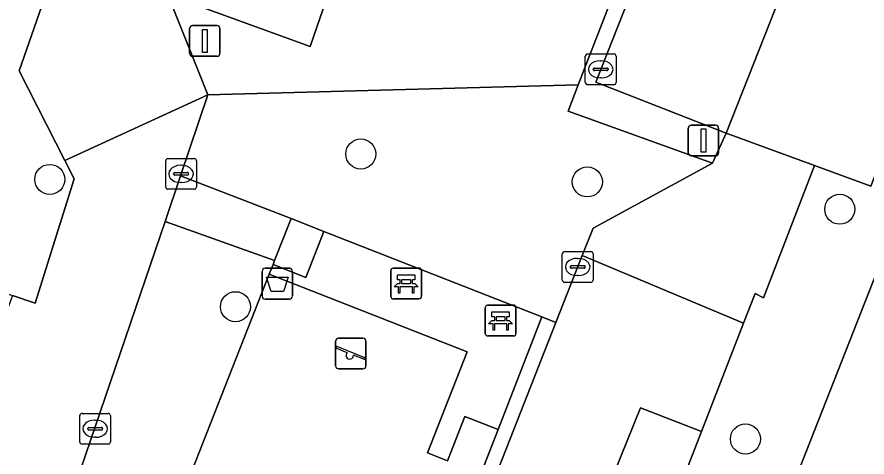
# Model space of a CAD drawing. Extents: x 160349 to 161355, y 381727 to 382854.
# Drawn here: x 160652.39 to 160680.04, y 382138.52 to 382152.84 of the extents above; entities that cross this region are included whole.
import ezdxf

# ---------------------------------------------------------------- set-up
doc = ezdxf.new("R2010")
doc.units = 0
for name, color, linetype in [('IMGEO_Afvalbak', 7, 'Continuous'), ('IMGEO_Bank', 7, 'Continuous'), ('IMGEO_Boom', 7, 'Continuous'), ('IMGEO_Erf', 7, 'Continuous'), ('IMGEO_Groenvoorziening', 7, 'Continuous'), ('IMGEO_Kolk', 7, 'Continuous'), ('IMGEO_Lichtmast', 7, 'Continuous'), ('IMGEO_Parkeervlak_open', 7, 'Continuous'), ('IMGEO_Speelvoorziening', 7, 'Continuous'), ('IMGEO_Terreindeel_open', 7, 'Continuous'), ('IMGEO_Terreindeel_zand', 7, 'Continuous'), ('IMGEO_Voetpad_open', 7, 'Continuous'), ('IMGEO_Woonerf_open', 7, 'Continuous')]:
    doc.layers.add(name, color=color, linetype=linetype)

msp = doc.modelspace()

# ---------------------------------------------------------------- linework, layer by layer
at = {"layer": 'IMGEO_Afvalbak'}
for p, q in [((160660.361, 382143.759), (160660.361, 382144.559)), ((160660.361, 382144.559), (160660.361, 382143.759)), ((160660.461, 382144.659), (160661.251, 382144.659)), ((160661.251, 382144.659), (160660.461, 382144.659)), ((160661.351, 382144.559), (160661.351, 382143.759)), ((160661.351, 382143.759), (160661.351, 382144.559)), ((160661.251, 382143.659), (160660.461, 382143.659)), ((160660.461, 382143.659), (160661.251, 382143.659))]:
    msp.add_line(p, q, dxfattribs=at)
msp.add_lwpolyline([(160660.504, 382144.373), (160661.208, 382144.373), (160661.059, 382143.903), (160660.653, 382143.903), (160660.504, 382144.373)], dxfattribs=at)
for centre, start, end in [((160660.461, 382144.559), 90, 180), ((160660.461, 382144.559), 90, 180), ((160661.251, 382144.559), 0, 90), ((160661.251, 382144.559), 360, 90), ((160660.461, 382143.759), 180, 270), ((160660.461, 382143.759), 180, 270), ((160661.251, 382143.759), 270, 0), ((160661.251, 382143.759), 270, 0)]:
    msp.add_arc(centre, 0.1, start, end, dxfattribs=at)
at = {"layer": 'IMGEO_Bank'}
for p, q in [((160664.549, 382143.739), (160664.549, 382144.58)), ((160664.549, 382144.58), (160664.549, 382143.739)), ((160664.624, 382144.664), (160665.465, 382144.664)), ((160665.465, 382144.664), (160664.624, 382144.664)), ((160665.549, 382144.589), (160665.549, 382143.748)), ((160665.549, 382143.748), (160665.549, 382144.589)), ((160664.858, 382144.17), (160664.858, 382144.276)), ((160664.902, 382144.276), (160664.902, 382144.17)), ((160665.19, 382144.282), (160664.908, 382144.282)), ((160665.196, 382144.17), (160665.196, 382144.276)), ((160665.24, 382144.276), (160665.24, 382144.17)), ((160665.246, 382144.062), (160664.853, 382144.062)), ((160664.908, 382144.164), (160665.19, 382144.164)), ((160665.474, 382143.664), (160664.633, 382143.664)), ((160664.633, 382143.664), (160665.474, 382143.664)), ((160667.696, 382143.459), (160668.537, 382143.459)), ((160668.537, 382143.459), (160667.696, 382143.459)), ((160667.621, 382142.534), (160667.621, 382143.375)), ((160667.621, 382143.375), (160667.621, 382142.534)), ((160668.621, 382143.384), (160668.621, 382142.543)), ((160668.621, 382142.543), (160668.621, 382143.384)), ((160667.93, 382142.965), (160667.93, 382143.071)), ((160667.974, 382143.071), (160667.974, 382142.965)), ((160668.262, 382143.077), (160667.98, 382143.077)), ((160667.98, 382142.959), (160668.262, 382142.959)), ((160668.268, 382142.965), (160668.268, 382143.071)), ((160668.312, 382143.071), (160668.312, 382142.965)), ((160668.318, 382142.857), (160667.925, 382142.857)), ((160668.546, 382142.459), (160667.705, 382142.459)), ((160667.705, 382142.459), (160668.546, 382142.459))]:
    msp.add_line(p, q, dxfattribs=at)
for points in [[(160664.852, 382144.282), (160664.766, 382144.282), (160664.766, 382144.443), (160665.329, 382144.443), (160665.329, 382144.282), (160665.246, 382144.282)], [(160664.796, 382144.062), (160664.654, 382144.062), (160664.766, 382144.164), (160664.852, 382144.164)], [(160664.846, 382144.055), (160664.846, 382143.848), (160664.803, 382143.848), (160664.803, 382144.055)], [(160665.246, 382144.164), (160665.329, 382144.164), (160665.441, 382144.062), (160665.302, 382144.062)], [(160665.296, 382144.055), (160665.296, 382143.848), (160665.252, 382143.848), (160665.252, 382144.055)], [(160667.924, 382143.077), (160667.838, 382143.077), (160667.838, 382143.238), (160668.401, 382143.238), (160668.401, 382143.077), (160668.318, 382143.077)], [(160667.868, 382142.857), (160667.726, 382142.857), (160667.838, 382142.959), (160667.924, 382142.959)], [(160668.318, 382142.959), (160668.401, 382142.959), (160668.513, 382142.857), (160668.374, 382142.857)], [(160667.918, 382142.85), (160667.918, 382142.643), (160667.875, 382142.643), (160667.875, 382142.85)], [(160668.368, 382142.85), (160668.368, 382142.643), (160668.324, 382142.643), (160668.324, 382142.85)]]:
    msp.add_lwpolyline(points, dxfattribs=at)
for centre, radius, start, end in [((160664.627, 382144.586), 0.0779, 92.4484, 184.2845), ((160664.627, 382144.586), 0.0779, 92.4484, 184.2845), ((160665.471, 382144.586), 0.0779, 2.4484, 94.2845), ((160665.471, 382144.586), 0.0779, 2.4484, 94.2845), ((160664.851, 382144.275), 0.00671, 2.8957, 87.1043), ((160664.908, 382144.275), 0.00671, 92.8957, 177.1043), ((160665.19, 382144.275), 0.00671, 2.8957, 87.1043), ((160665.247, 382144.275), 0.00671, 92.8957, 177.1043), ((160664.796, 382144.055), 0.00671, 2.8957, 87.1043), ((160664.853, 382144.055), 0.00671, 92.8957, 177.1043), ((160664.851, 382144.171), 0.00671, 272.8957, 357.1043), ((160664.908, 382144.171), 0.00671, 182.8957, 267.1043), ((160665.19, 382144.171), 0.00671, 272.8957, 357.1043), ((160665.247, 382144.171), 0.00671, 182.8957, 267.1043), ((160665.245, 382144.055), 0.00671, 2.8957, 87.1043), ((160665.302, 382144.055), 0.00671, 92.8957, 177.1043), ((160664.627, 382143.742), 0.0779, 182.4484, 274.2845), ((160664.627, 382143.742), 0.0779, 182.4484, 274.2845), ((160665.471, 382143.742), 0.0779, 272.4484, 4.2845), ((160665.471, 382143.742), 0.0779, 272.4484, 4.2845), ((160667.699, 382143.381), 0.0779, 92.4484, 184.2845), ((160667.699, 382143.381), 0.0779, 92.4484, 184.2845), ((160668.543, 382143.381), 0.0779, 2.4484, 94.2845), ((160668.543, 382143.381), 0.0779, 2.4484, 94.2845), ((160667.923, 382143.07), 0.00671, 2.8957, 87.1043), ((160667.923, 382142.966), 0.00671, 272.8957, 357.1043), ((160667.98, 382143.07), 0.00671, 92.8957, 177.1043), ((160667.98, 382142.966), 0.00671, 182.8957, 267.1043), ((160668.262, 382143.07), 0.00671, 2.8957, 87.1043), ((160668.262, 382142.966), 0.00671, 272.8957, 357.1043), ((160668.319, 382143.07), 0.00671, 92.8957, 177.1043), ((160668.319, 382142.966), 0.00671, 182.8957, 267.1043), ((160667.868, 382142.85), 0.00671, 2.8957, 87.1043), ((160667.925, 382142.85), 0.00671, 92.8957, 177.1043), ((160668.317, 382142.85), 0.00671, 2.8957, 87.1043), ((160668.374, 382142.85), 0.00671, 92.8957, 177.1043), ((160667.699, 382142.537), 0.0779, 182.4484, 274.2845), ((160667.699, 382142.537), 0.0779, 182.4484, 274.2845), ((160668.543, 382142.537), 0.0779, 272.4484, 4.2845), ((160668.543, 382142.537), 0.0779, 272.4484, 4.2845)]:
    msp.add_arc(centre, radius, start, end, dxfattribs=at)
at = {"layer": 'IMGEO_Boom'}
for centre in [(160663.573, 382148.38), (160653.454, 382147.553), (160670.943, 382147.471), (160679.157, 382146.581), (160659.495, 382143.41), (160676.087, 382139.105)]:
    msp.add_circle(centre, 0.489, dxfattribs=at)
at = {"layer": 'IMGEO_Erf'}
msp.add_lwpolyline([(160669.66, 382101.331), (160671.777, 382106.678), (160673.894, 382112.022), (160676.01, 382117.368), (160678.127, 382122.713), (160680.243, 382128.058), (160682.36, 382133.403), (160684.476, 382138.748), (160686.593, 382144.093), (160688.754, 382149.551), (160683.199, 382151.736), (160672.819, 382125.35), (160661.371, 382096.521), (160642.897, 382049.998), (160648.453, 382047.774), (160650.611, 382053.225), (160652.728, 382058.571), (160654.845, 382063.916), (160656.961, 382069.26), (160659.078, 382074.606), (160661.194, 382079.95), (160663.311, 382085.296), (160665.428, 382090.642), (160667.544, 382095.987)], close=True, dxfattribs=at)
at = {"layer": 'IMGEO_Groenvoorziening'}
for points in [[(160677.263, 382167.644), (160677.936, 382169.378), (160670.367, 382171.963), (160670.241, 382171.613), (160668.998, 382168.093), (160667.671, 382168.55), (160661.924, 382151.879), (160657.296, 382153.565), (160658.593, 382150.306), (160670.649, 382150.626)], [(160675.012, 382148.08), (160670.316, 382149.77), (160670.649, 382150.626), (160658.593, 382150.306), (160657.701, 382147.664), (160661.302, 382146.278), (160662.368, 382145.86), (160669.459, 382143.077), (160669.923, 382142.895), (160670.778, 382145.073), (160671.13, 382145.971)], [(160664.967, 382130.268), (160664.529, 382130.44), (160656.307, 382133.663), (160657.374, 382136.267), (160660.593, 382144.471), (160660.717, 382144.788), (160660.766, 382144.913), (160657.203, 382146.188), (160652.183, 382131.447), (160648.46, 382128.049), (160653.282, 382126.28), (160656.632, 382121.346), (160660.821, 382119.703)]]:
    msp.add_lwpolyline(points, close=True, dxfattribs=at)
at = {"layer": 'IMGEO_Kolk'}
for p, q in [((160670.878, 382150.709), (160670.878, 382151.561)), ((160670.953, 382151.635), (160671.805, 382151.635)), ((160671.879, 382151.561), (160671.879, 382150.709)), ((160671.366, 382151.415), (160671.391, 382151.415)), ((160671.137, 382151.129), (160671.137, 382151.141)), ((160671.575, 382151.092), (160671.177, 382151.092)), ((160671.18, 382151.178), (160671.578, 382151.178)), ((160671.621, 382151.141), (160671.621, 382151.129)), ((160671.805, 382150.635), (160670.953, 382150.635)), ((160671.389, 382150.855), (160671.364, 382150.855)), ((160657.224, 382147.305), (160657.224, 382148.157)), ((160657.299, 382148.231), (160658.151, 382148.231)), ((160658.225, 382148.157), (160658.225, 382147.305)), ((160657.712, 382148.011), (160657.737, 382148.011)), ((160657.483, 382147.725), (160657.483, 382147.737)), ((160657.921, 382147.688), (160657.523, 382147.688)), ((160657.526, 382147.774), (160657.924, 382147.774)), ((160657.967, 382147.737), (160657.967, 382147.725)), ((160657.735, 382147.451), (160657.71, 382147.451)), ((160658.151, 382147.231), (160657.299, 382147.231)), ((160670.129, 382144.277), (160670.129, 382145.129)), ((160670.204, 382145.203), (160671.056, 382145.203)), ((160671.13, 382145.129), (160671.13, 382144.277)), ((160670.617, 382144.983), (160670.642, 382144.983)), ((160670.388, 382144.697), (160670.388, 382144.709)), ((160670.826, 382144.66), (160670.428, 382144.66)), ((160670.431, 382144.746), (160670.829, 382144.746)), ((160670.872, 382144.709), (160670.872, 382144.697)), ((160670.64, 382144.423), (160670.615, 382144.423)), ((160671.056, 382144.203), (160670.204, 382144.203)), ((160654.427, 382139.014), (160654.427, 382139.866)), ((160654.502, 382139.94), (160655.354, 382139.94)), ((160655.428, 382139.866), (160655.428, 382139.014)), ((160654.915, 382139.72), (160654.94, 382139.72)), ((160654.686, 382139.434), (160654.686, 382139.446)), ((160655.124, 382139.397), (160654.726, 382139.397)), ((160654.729, 382139.483), (160655.127, 382139.483)), ((160655.17, 382139.446), (160655.17, 382139.434)), ((160654.938, 382139.16), (160654.913, 382139.16)), ((160655.354, 382138.94), (160654.502, 382138.94))]:
    msp.add_line(p, q, dxfattribs=at)
for points in [[(160670.878, 382150.709), (160670.878, 382151.561)], [(160670.953, 382151.635), (160671.805, 382151.635)], [(160671.879, 382151.561), (160671.879, 382150.709)], [(160671.805, 382150.635), (160670.953, 382150.635)], [(160657.224, 382147.305), (160657.224, 382148.157)], [(160657.299, 382148.231), (160658.151, 382148.231)], [(160658.225, 382148.157), (160658.225, 382147.305)], [(160658.151, 382147.231), (160657.299, 382147.231)], [(160670.129, 382144.277), (160670.129, 382145.129)], [(160670.204, 382145.203), (160671.056, 382145.203)], [(160671.13, 382145.129), (160671.13, 382144.277)], [(160671.056, 382144.203), (160670.204, 382144.203)], [(160654.427, 382139.014), (160654.427, 382139.866)], [(160654.502, 382139.94), (160655.354, 382139.94)], [(160655.428, 382139.866), (160655.428, 382139.014)], [(160655.354, 382138.94), (160654.502, 382138.94)]]:
    msp.add_lwpolyline(points, dxfattribs=at)
for centre, radius, start, end in [((160670.955, 382151.559), 0.0765, 91.552, 178.448), ((160670.955, 382151.559), 0.0765, 91.552, 178.448), ((160671.803, 382151.559), 0.0765, 1.552, 88.448), ((160671.803, 382151.559), 0.0765, 1.552, 88.448), ((160671.177, 382151.138), 0.0403, 85.8775, 175.7526), ((160671.174, 382151.128), 0.0366, 178.938, 274.7102), ((160671.578, 382151.135), 0.043, 264.8664, 352.4533), ((160671.582, 382151.14), 0.0386, 1.7309, 96.639), ((160670.955, 382150.711), 0.0765, 181.552, 268.448), ((160670.955, 382150.711), 0.0765, 181.552, 268.448), ((160671.803, 382150.711), 0.0765, 271.552, 358.448), ((160671.803, 382150.711), 0.0765, 271.552, 358.448), ((160657.301, 382148.155), 0.0765, 91.552, 178.448), ((160657.301, 382148.155), 0.0765, 91.552, 178.448), ((160658.149, 382148.155), 0.0765, 1.552, 88.448), ((160658.149, 382148.155), 0.0765, 1.552, 88.448), ((160657.523, 382147.734), 0.0403, 85.8775, 175.7526), ((160657.52, 382147.724), 0.0366, 178.938, 274.7102), ((160657.924, 382147.731), 0.043, 264.8664, 352.4533), ((160657.928, 382147.736), 0.0386, 1.7309, 96.639), ((160657.301, 382147.307), 0.0765, 181.552, 268.448), ((160657.301, 382147.307), 0.0765, 181.552, 268.448), ((160658.149, 382147.307), 0.0765, 271.552, 358.448), ((160658.149, 382147.307), 0.0765, 271.552, 358.448), ((160670.206, 382145.127), 0.0765, 91.552, 178.448), ((160670.206, 382145.127), 0.0765, 91.552, 178.448), ((160671.054, 382145.127), 0.0765, 1.552, 88.448), ((160671.054, 382145.127), 0.0765, 1.552, 88.448), ((160670.428, 382144.706), 0.0403, 85.8775, 175.7526), ((160670.425, 382144.696), 0.0366, 178.938, 274.7102), ((160670.829, 382144.703), 0.043, 264.8664, 352.4533), ((160670.833, 382144.708), 0.0386, 1.7309, 96.639), ((160670.206, 382144.279), 0.0765, 181.552, 268.448), ((160670.206, 382144.279), 0.0765, 181.552, 268.448), ((160671.054, 382144.279), 0.0765, 271.552, 358.448), ((160671.054, 382144.279), 0.0765, 271.552, 358.448), ((160654.504, 382139.864), 0.0765, 91.552, 178.448), ((160654.504, 382139.864), 0.0765, 91.552, 178.448), ((160655.352, 382139.864), 0.0765, 1.552, 88.448), ((160655.352, 382139.864), 0.0765, 1.552, 88.448), ((160654.726, 382139.443), 0.0403, 85.8775, 175.7526), ((160654.723, 382139.433), 0.0366, 178.938, 274.7102), ((160655.127, 382139.44), 0.043, 264.8664, 352.4533), ((160655.131, 382139.445), 0.0386, 1.7309, 96.639), ((160654.504, 382139.016), 0.0765, 181.552, 268.448), ((160654.504, 382139.016), 0.0765, 181.552, 268.448), ((160655.352, 382139.016), 0.0765, 271.552, 358.448), ((160655.352, 382139.016), 0.0765, 271.552, 358.448)]:
    msp.add_arc(centre, radius, start, end, dxfattribs=at)
for centre, major_axis, ratio, start_param, end_param in [((160671.365, 382151.135), (-0.387, 0.002), 0.722429, 4.712389, 7.853982), ((160671.39, 382151.135), (-0.39, 0.002), 0.717154, 1.570796, 4.712389), ((160657.711, 382147.731), (-0.387, 0.002), 0.722429, 4.712389, 7.853982), ((160657.736, 382147.731), (-0.39, 0.002), 0.717154, 1.570796, 4.712389), ((160670.616, 382144.703), (-0.387, 0.002), 0.722429, 4.712389, 7.853982), ((160670.641, 382144.703), (-0.39, 0.002), 0.717154, 1.570796, 4.712389), ((160654.914, 382139.44), (-0.387, 0.002), 0.722429, 4.712389, 7.853982), ((160654.939, 382139.44), (-0.39, 0.002), 0.717154, 1.570796, 4.712389)]:
    msp.add_ellipse(centre, major_axis=major_axis, ratio=ratio, start_param=start_param, end_param=end_param, dxfattribs=at)
at = {"layer": 'IMGEO_Lichtmast'}
for p, q in [((160658.001, 382151.66), (160658.001, 382152.46)), ((160658.001, 382152.46), (160658.001, 382151.66)), ((160658.101, 382152.56), (160658.891, 382152.56)), ((160658.891, 382152.56), (160658.101, 382152.56)), ((160658.991, 382152.46), (160658.991, 382151.66)), ((160658.991, 382151.66), (160658.991, 382152.46)), ((160658.891, 382151.56), (160658.101, 382151.56)), ((160658.101, 382151.56), (160658.891, 382151.56)), ((160674.324, 382149.319), (160675.114, 382149.319)), ((160675.114, 382149.319), (160674.324, 382149.319)), ((160674.224, 382148.419), (160674.224, 382149.219)), ((160674.224, 382149.219), (160674.224, 382148.419)), ((160675.214, 382149.219), (160675.214, 382148.419)), ((160675.214, 382148.419), (160675.214, 382149.219)), ((160675.114, 382148.319), (160674.324, 382148.319)), ((160674.324, 382148.319), (160675.114, 382148.319))]:
    msp.add_line(p, q, dxfattribs=at)
for points in [[(160658.421, 382152.435), (160658.571, 382152.435), (160658.571, 382151.685), (160658.421, 382151.685), (160658.421, 382152.435)], [(160674.644, 382149.194), (160674.794, 382149.194), (160674.794, 382148.444), (160674.644, 382148.444), (160674.644, 382149.194)]]:
    msp.add_lwpolyline(points, dxfattribs=at)
for centre, start, end in [((160658.101, 382152.46), 90, 180), ((160658.101, 382152.46), 90, 180), ((160658.891, 382152.46), 0, 90), ((160658.891, 382152.46), 360, 90), ((160658.101, 382151.66), 180, 270), ((160658.101, 382151.66), 180, 270), ((160658.891, 382151.66), 270, 0), ((160658.891, 382151.66), 270, 0), ((160674.324, 382149.219), 90, 180), ((160674.324, 382149.219), 90, 180), ((160675.114, 382149.219), 0, 90), ((160675.114, 382149.219), 360, 90), ((160674.324, 382148.419), 180, 270), ((160674.324, 382148.419), 180, 270), ((160675.114, 382148.419), 270, 0), ((160675.114, 382148.419), 270, 0)]:
    msp.add_arc(centre, 0.1, start, end, dxfattribs=at)
at = {"layer": 'IMGEO_Parkeervlak_open'}
for points in [[(160675.459, 382149.061), (160682.551, 382167.02), (160678.255, 382168.542), (160671.217, 382150.72)], [(160674.662, 382139.353), (160672.676, 382140.124), (160668.949, 382130.906), (160671.062, 382130.085)]]:
    msp.add_lwpolyline(points, close=True, dxfattribs=at)
at = {"layer": 'IMGEO_Speelvoorziening'}
for p, q in [((160662.849, 382142.386), (160663.639, 382142.386)), ((160663.639, 382142.386), (160662.849, 382142.386)), ((160662.749, 382141.486), (160662.749, 382142.286)), ((160662.749, 382142.286), (160662.749, 382141.486)), ((160662.818, 382142.111), (160663.694, 382141.758)), ((160663.739, 382142.286), (160663.739, 382141.486)), ((160663.739, 382141.486), (160663.739, 382142.286)), ((160663.132, 382141.914), (160662.793, 382142.051)), ((160663.67, 382141.698), (160663.33, 382141.835)), ((160663.639, 382141.386), (160662.849, 382141.386)), ((160662.849, 382141.386), (160663.639, 382141.386))]:
    msp.add_line(p, q, dxfattribs=at)
for centre, radius, start, end in [((160662.849, 382142.286), 0.1, 90, 180), ((160662.849, 382142.286), 0.1, 90, 180), ((160663.639, 382142.286), 0.1, 0, 90), ((160663.639, 382142.286), 0.1, 360, 90), ((160662.806, 382142.081), 0.0327, 68.078, 248.078), ((160663.211, 382141.824), 0.12, 130.9928, 5.1632), ((160663.682, 382141.728), 0.0327, 248.078, 68.078), ((160662.849, 382141.486), 0.1, 180, 270), ((160662.849, 382141.486), 0.1, 180, 270), ((160663.639, 382141.486), 0.1, 270, 0), ((160663.639, 382141.486), 0.1, 270, 0)]:
    msp.add_arc(centre, radius, start, end, dxfattribs=at)
at = {"layer": 'IMGEO_Terreindeel_open'}
msp.add_lwpolyline([(160660.766, 382144.913), (160660.717, 382144.788), (160661.783, 382144.362), (160662.368, 382145.86), (160661.302, 382146.278)], close=True, dxfattribs=at)
at = {"layer": 'IMGEO_Terreindeel_zand'}
msp.add_lwpolyline([(160668.039, 382139.409), (160666.956, 382139.835), (160666.393, 382138.397), (160665.744, 382138.652), (160667.035, 382141.943), (160660.593, 382144.471), (160657.374, 382136.267), (160656.307, 382133.663), (160664.529, 382130.44), (160665.577, 382133.048), (160667.482, 382137.97)], close=True, dxfattribs=at)
at = {"layer": 'IMGEO_Voetpad_open'}
for points in [[(160646.738, 382138.508), (160647.308, 382140.103), (160648.749, 382139.677), (160650.485, 382144.361), (160652.241, 382143.773), (160652.976, 382143.527), (160654.244, 382147.569), (160653.938, 382148.171), (160652.456, 382151.083), (160654.086, 382155.763), (160654.142, 382155.925), (160653.091, 382156.423), (160659.21, 382174.542), (160660.36, 382174.315), (160662.127, 382178.778), (160665.361, 382180.315), (160665.451, 382180.576), (160669.634, 382192.745), (160668.197, 382195.976), (160669.486, 382199.728), (160668.101, 382200.032), (160669.967, 382205.508)], [(160672.819, 382125.35), (160683.199, 382151.736), (160684.102, 382154.032), (160691.966, 382174.023), (160695.109, 382181.97), (160695.605, 382183.224), (160695.75, 382183.59), (160694.363, 382184.165), (160693.322, 382181.545), (160689.667, 382172.349), (160687.248, 382166.455), (160686.808, 382165.382), (160687.129, 382165.195), (160680.171, 382147.333), (160678.331, 382148.009), (160676.673, 382143.696), (160676.403, 382143.835), (160676.03, 382142.874), (160674.662, 382139.353), (160671.062, 382130.085)]]:
    msp.add_lwpolyline(points, dxfattribs=at)
for points in [[(160657.684, 382154.555), (160657.296, 382153.565), (160661.924, 382151.879), (160667.671, 382168.55), (160668.998, 382168.093), (160670.241, 382171.613), (160668.888, 382172.08), (160664.299, 382173.795), (160663.984, 382172.987), (160663.882, 382172.724), (160668.094, 382171.235), (160661.915, 382153.116)], [(160680.44, 382168.899), (160678.093, 382169.781), (160677.936, 382169.378), (160677.263, 382167.644), (160670.649, 382150.626), (160670.316, 382149.77), (160675.012, 382148.08), (160675.459, 382149.061), (160671.217, 382150.72), (160678.255, 382168.542), (160682.551, 382167.02), (160683.607, 382166.646), (160683.974, 382167.572)], [(160661.302, 382146.278), (160657.701, 382147.664), (160657.203, 382146.188), (160660.766, 382144.913)], [(160668.039, 382139.409), (160669.459, 382143.077), (160662.368, 382145.86), (160661.783, 382144.362), (160660.717, 382144.788), (160660.593, 382144.471), (160667.035, 382141.943), (160665.744, 382138.652), (160666.393, 382138.397), (160666.956, 382139.835)], [(160669.923, 382142.895), (160669.459, 382143.077), (160668.039, 382139.409), (160667.482, 382137.97), (160665.577, 382133.048), (160664.529, 382130.44), (160664.967, 382130.268)]]:
    msp.add_lwpolyline(points, close=True, dxfattribs=at)
at = {"layer": 'IMGEO_Woonerf_open'}
for points in [[(160687.129, 382165.195), (160686.808, 382165.382), (160683.607, 382166.646), (160682.551, 382167.02), (160675.459, 382149.061), (160678.331, 382148.009), (160680.171, 382147.333)], [(160657.296, 382153.565), (160657.684, 382154.555), (160654.086, 382155.763), (160652.456, 382151.083), (160653.938, 382148.171), (160658.593, 382150.306)], [(160657.203, 382146.188), (160657.701, 382147.664), (160658.593, 382150.306), (160653.938, 382148.171), (160654.244, 382147.569), (160652.976, 382143.527), (160652.241, 382143.773), (160650.485, 382139.034), (160648.749, 382139.677), (160647.308, 382140.103), (160646.738, 382138.508), (160648.71, 382137.804), (160647.065, 382133.311), (160647.848, 382133.026), (160652.183, 382131.447)], [(160678.331, 382148.009), (160675.459, 382149.061), (160675.012, 382148.08), (160671.13, 382145.971), (160670.778, 382145.073), (160676.03, 382142.874), (160676.403, 382143.835), (160676.673, 382143.696)], [(160672.676, 382140.124), (160674.662, 382139.353), (160676.03, 382142.874), (160670.778, 382145.073), (160669.923, 382142.895), (160664.967, 382130.268), (160660.821, 382119.703), (160665.116, 382118.049), (160666.726, 382122.375), (160667.897, 382121.939), (160668.154, 382122.601), (160665.985, 382123.452), (160667.646, 382127.685), (160669.801, 382126.839), (160671.062, 382130.085), (160668.949, 382130.906)]]:
    msp.add_lwpolyline(points, close=True, dxfattribs=at)

doc.saveas('drawing.dxf')
